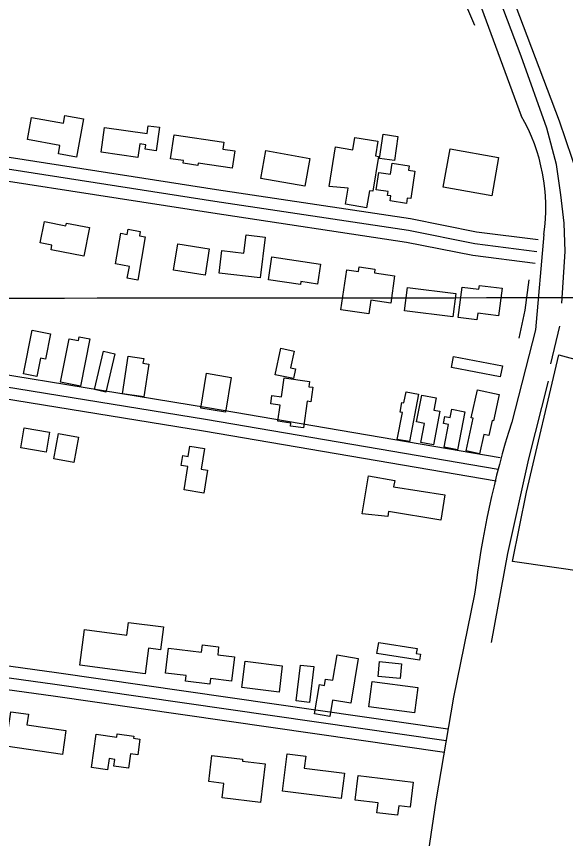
# Model space of a CAD drawing. Extents: x 3297772 to 3335630, y 634068 to 659439.
# Drawn here: x 3310522 to 3311217, y 653921 to 654963 of the extents above; entities that cross this region are included whole.
import ezdxf

# ---------------------------------------------------------------- set-up
doc = ezdxf.new("R2010")
doc.units = 0
for name, color, linetype in [('V-BLDG-OTLN', 7, 'Continuous'), ('V-GRID-MAJR', 7, 'Continuous'), ('V-LEVE-TOET', 7, 'Continuous'), ('V-ROAD-CNTR', 7, 'Continuous'), ('V-SITE-OTLN', 7, 'Continuous'), ('V-TOPO-SHOR', 7, 'Continuous')]:
    doc.layers.add(name, color=color, linetype=linetype)

msp = doc.modelspace()

# ---------------------------------------------------------------- linework, layer by layer
at = {"layer": 'V-BLDG-OTLN'}
for points in [[(3310541.522, 654834.617), (3310582.083, 654827.404), (3310583.801, 654837.057), (3310607.132, 654832.907), (3310598.5100000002, 654784.427), (3310575.5840000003, 654788.505), (3310577.497, 654799.255), (3310536.531, 654806.554)], [(3310634.0300000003, 654822.035), (3310687.804, 654814.389), (3310689.201, 654824.218), (3310703.472, 654822.188), (3310699.238, 654792.4180000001), (3310685.1950000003, 654794.415), (3310686.017, 654800.1950000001), (3310678.414, 654801.2760000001), (3310675.965, 654784.04), (3310629.568, 654790.639)], [(3311005.363, 654810.6190000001), (3311000.864, 654780.085), (3310982.057, 654782.856), (3310986.556, 654813.39)], [(3310721.977, 654812.63), (3310784.865, 654803.181), (3310783.569, 654794.544), (3310798.829, 654792.253), (3310795.54, 654770.363), (3310752.4250000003, 654776.841), (3310751.977, 654773.843), (3310733.262, 654776.657), (3310733.7600000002, 654779.9770000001), (3310717.4390000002, 654782.432)], [(3310918.319, 654747.405), (3310926.4250000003, 654797.295), (3310948.048, 654793.782), (3310950.594, 654809.47), (3310980.0130000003, 654804.7000000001), (3310976.982, 654786.012), (3310980.6950000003, 654785.4), (3310973.361, 654741.184), (3310969.316, 654741.853), (3310965.722, 654720.3470000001), (3310938.938, 654724.808), (3310942.299, 654744.9230000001)], [(3310838.1890000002, 654792.801), (3310893.79, 654782.883), (3310887.482, 654747.52), (3310831.881, 654757.4450000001)], [(3311071.27, 654794.833), (3311132.778, 654784.018), (3311124.244, 654735.478), (3311062.736, 654746.2930000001)], [(3311026.857, 654766.466), (3311021.4560000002, 654731.83), (3311017.0330000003, 654732.5210000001), (3311016.001, 654725.897), (3310995.3140000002, 654729.125), (3310996.287, 654735.373), (3310992.238, 654736.004), (3310992.9790000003, 654740.756), (3310977.65, 654743.1460000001), (3310981.074, 654765.1020000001), (3310995.7460000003, 654762.8150000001), (3310997.9020000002, 654776.639), (3311019.3880000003, 654773.2880000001), (3311018.526, 654767.767)], [(3310614.824, 654695.11), (3310607.562, 654658.897), (3310566.239, 654667.185), (3310567.366, 654672.803), (3310552.276, 654675.83), (3310557.728, 654703.015), (3310584.983, 654697.549), (3310585.665, 654700.959)], [(3310685.41, 654683.328), (3310675.889, 654628.783), (3310662.741, 654631.079), (3310665.36, 654646.085), (3310647.785, 654649.153), (3310654.559, 654687.966), (3310662.6410000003, 654686.555), (3310663.7770000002, 654693.076), (3310679.219, 654690.381), (3310678.2120000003, 654684.583)], [(3310830.757, 654631.366), (3310778.967, 654637.684), (3310782.449, 654666.212), (3310810.4390000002, 654662.7980000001), (3310813.251, 654685.8470000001), (3310837.046, 654682.932)], [(3310761.102, 654634.9010000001), (3310721.228, 654641.2390000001), (3310726.534, 654674.609), (3310766.409, 654668.262)], [(3310845.826, 654657.9670000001), (3310907.242, 654648.919), (3310903.524, 654623.686), (3310882.616, 654626.7660000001), (3310882.0840000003, 654623.149), (3310841.577, 654629.117)], [(3310996.225, 654599.599), (3310971.018, 654603.218), (3310968.548, 654586.017), (3310933.188, 654591.094), (3310940.446, 654641.655), (3310955.322, 654639.519), (3310956.164, 654645.386), (3310976.216, 654642.509), (3310975.54, 654637.792), (3311001.179, 654634.112)], [(3311017.2660000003, 654619.3420000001), (3311078.68, 654611.6680000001), (3311074.969, 654581.98), (3311013.555, 654589.654)], [(3311081.483, 654581.431), (3311086.452, 654619.93), (3311107.903, 654617.1630000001), (3311108.531, 654622.031), (3311137.119, 654618.3420000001), (3311132.599, 654583.326), (3311106.2660000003, 654586.723), (3311105.1890000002, 654578.3740000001)], [(3310531.497, 654509.7880000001), (3310542.39, 654565.25), (3310565.396, 654560.732), (3310559.086, 654528.607), (3310552.96, 654529.812), (3310548.375, 654506.473)], [(3310578.253, 654499.337), (3310589.146, 654554.34), (3310600.957, 654552.002), (3310601.936, 654556.937), (3310615.483, 654554.254), (3310603.611, 654494.316)], [(3310849.949, 654508.551), (3310857.215, 654542.47), (3310873.998, 654538.876), (3310869.44, 654517.595), (3310875.7600000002, 654516.242), (3310873.14, 654504.015)], [(3310621.341, 654490.252), (3310632.705, 654538.843), (3310647.088, 654535.48), (3310635.722, 654486.89)], [(3310656.632, 654484.821), (3310663.874, 654532.486), (3310683.5, 654529.504), (3310682.578, 654523.444), (3310690.197, 654522.287), (3310683.866, 654480.682)], [(3311075.62, 654531.935), (3311137.498, 654520.139), (3311134.866, 654506.333), (3311072.988, 654518.134)], [(3310755.636, 654466.678), (3310762.886, 654510.679), (3310794.313, 654505.502), (3310787.051, 654461.503)], [(3310869.7630000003, 654447.648), (3310853.264, 654449.907), (3310856.085, 654470.491), (3310844.358, 654472.099), (3310845.779, 654482.486), (3310858.094, 654480.799), (3310861.375, 654504.752), (3310893.579, 654500.341), (3310892.668, 654493.691), (3310897.679, 654493.003), (3310895.173, 654474.706), (3310890.358, 654475.365), (3310885.7090000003, 654441.43), (3310869.222, 654443.697)], [(3311031.44, 654484.147), (3311020.097, 654424.1020000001), (3311004.511, 654427.047), (3311010.944, 654461.095), (3311007.9620000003, 654461.66), (3311010.248, 654473.758), (3311012.982, 654473.24), (3311015.628, 654487.133)], [(3311058.515, 654462.664), (3311050.346, 654420.035), (3311034.414, 654423.088), (3311039.051, 654447.287), (3311028.932, 654449.2270000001), (3311035.436, 654483.181), (3311053.721, 654479.679), (3311050.747, 654464.153)], [(3311133.619, 654483.879), (3311126.3510000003, 654450.419), (3311124.6, 654450.7980000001), (3311120.5, 654431.9230000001), (3311114.0300000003, 654433.328), (3311108.72, 654408.873), (3311091.7660000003, 654412.555), (3311100.714, 654453.747), (3311098.1520000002, 654454.304), (3311105.8850000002, 654489.904)], [(3311090.13, 654461.806), (3311080.599, 654413.678), (3311063.678, 654417.028), (3311069.367, 654445.764), (3311062.844, 654447.056), (3311064.602, 654455.924), (3311071.465, 654454.566), (3311073.551, 654465.089)], [(3310532.365, 654441.569), (3310564.449, 654436.132), (3310560.142, 654410.716), (3310528.06, 654416.17)], [(3310601.117, 654429.785), (3310595.221, 654397.701), (3310569.903, 654402.3520000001), (3310575.808, 654434.436)], [(3310759.788, 654359.062), (3310734.579, 654363.137), (3310739.324, 654392.493), (3310730.974, 654393.843), (3310733.0300000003, 654406.561), (3310739.9450000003, 654405.443), (3310742.04, 654418.398), (3310760.511, 654415.41), (3310756.269, 654389.188), (3310764.4390000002, 654387.834)], [(3310960.088, 654332.778), (3310968.196, 654380.6190000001), (3311001.21, 654375.056), (3310999.916, 654367.084), (3311064.634, 654356.569), (3311059.457, 654324.745), (3310993.43, 654335.458), (3310992.428, 654329.273)], [(3310685.56, 654130.11), (3310602.847, 654140.888), (3310608.725, 654186.047), (3310662.346, 654179.061), (3310664.447, 654195.187), (3310708.432, 654189.459), (3310704.657, 654160.496), (3310689.627, 654162.454)], [(3310980.992, 654169.781), (3311029.577, 654162.083), (3311028.6, 654155.916), (3311033.8370000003, 654155.087), (3311032.61, 654147.35), (3310978.79, 654155.877)], [(3310715.02, 654162.454), (3310756.7260000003, 654157.491), (3310757.844, 654166.892), (3310778.383, 654164.446), (3310777.163, 654154.18), (3310798.259, 654151.669), (3310794.608, 654120.965), (3310768.018, 654124.129), (3310767.162, 654116.935), (3310736.285, 654120.609), (3310737.151, 654127.9), (3310711.2770000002, 654130.982)], [(3310955.14, 654149.615), (3310945.625, 654092.781), (3310922.546, 654096.643), (3310919.102, 654076.071), (3310899.881, 654079.29), (3310906.105, 654116.464), (3310912.181, 654115.446), (3310913.531, 654123.503), (3310922.9420000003, 654121.928), (3310928.33, 654154.104)], [(3310811.731, 654146.139), (3310858.937, 654140.272), (3310854.8000000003, 654106.992), (3310807.594, 654112.863)], [(3310876.663, 654095.816), (3310882.076, 654141.187), (3310898.769, 654139.197), (3310893.35, 654093.8250000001)], [(3310981.955, 654145.498), (3311009.91, 654142.801), (3311008.095, 654123.986), (3310980.1380000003, 654126.685)], [(3310972.839, 654120.281), (3311030.5840000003, 654112.599), (3311026.3370000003, 654080.656), (3310968.589, 654088.341)], [(3310580.563, 654027.949), (3310509.063, 654038.353), (3310515.4390000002, 654082.166), (3310537.627, 654078.936), (3310535.663, 654065.444), (3310584.972, 654058.264)], [(3310617.249, 654011.522), (3310623.127, 654053.688), (3310649.441, 654050.018), (3310649.998, 654054.018), (3310670.9, 654051.106), (3310670.556, 654048.64), (3310678.785, 654047.493), (3310675.975, 654027.337), (3310666.901, 654028.6), (3310664.406, 654010.711), (3310645.845, 654013.2980000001), (3310647.031, 654021.791), (3310639.84, 654022.792), (3310637.8680000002, 654008.649)], [(3310831.312, 653967.019), (3310782.731, 653972.887), (3310784.947, 653991.241), (3310765.9050000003, 653993.539), (3310769.911, 654026.714), (3310808.745, 654022.0260000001), (3310808.43, 654019.421), (3310837.218, 654015.944)], [(3310886.671, 654010.652), (3310937.544, 654004.334), (3310933.536, 653972.063), (3310859.193, 653981.2980000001), (3310865.098, 654028.83), (3310888.568, 654025.9130000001)], [(3310954.96, 654001.157), (3311024.623, 653993.041), (3311020.914, 653961.209), (3311006.3140000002, 653962.909), (3311004.9450000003, 653951.155), (3310978.723, 653954.211), (3310980.197, 653966.868), (3310951.355, 653970.228)]]:
    msp.add_lwpolyline(points, close=True, dxfattribs=at)
at = {"layer": 'V-GRID-MAJR'}
msp.add_spline([(3301871.984, 654599.909), (3307131.646, 654603.3520000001), (3312391.307, 654607.559), (3317650.968, 654612.532), (3322910.628, 654618.27), (3328170.287, 654624.772), (3333429.9450000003, 654632.04), (3333429.946, 654632.04)], degree=3, dxfattribs=at)
at = {"layer": 'V-LEVE-TOET'}
msp.add_lwpolyline([(3311552.708, 653855.0430000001), (3311527.13, 653953.488), (3311504.688, 654021.928), (3311472.965, 654114.9770000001), (3311414.986, 654257.993), (3311382.517, 654339.495), (3311342.298, 654448.686), (3311323.7490000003, 654491.743), (3311305.221, 654524.028), (3311285.904, 654567.081), (3311275.832, 654603.998), (3311260.311, 654674.761), (3311241.7290000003, 654735.515), (3311210.004, 654830.1020000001), (3311148.914, 654990.808), (3311090.904, 655150.753), (3311052.992, 655262.256), (3311038.238, 655333.791), (3311024.969, 655433.799), (3311015.472, 655531.816)], dxfattribs=at)
at = {"layer": 'V-ROAD-CNTR'}
for points in [[(3311642.715677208, 657643.535686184), (3311616.257730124, 657581.9998092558), (3311001.233960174, 656180.8126116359), (3310974.433013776, 656112.172748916), (3310962.020038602, 656078.076817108), (3310948.575065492, 656038.3368965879), (3310941.3960798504, 655997.5889780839), (3310936.345089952, 655936.745099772), (3310936.4030898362, 655875.845221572), (3310941.924078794, 655815.4003424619), (3310982.844996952, 655440.820091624), (3310992.596977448, 655363.970245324), (3311004.601953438, 655293.4333863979), (3311022.603917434, 655222.3755285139), (3311056.389849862, 655122.5207282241), (3311161.339639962, 654836.667299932)], [(3310361.479239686, 654807.8733575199), (3310775.638411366, 654743.464486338), (3311021.294920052, 654706.5055602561), (3311104.938752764, 654689.700593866), (3311182.921596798, 654680.0116132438)], [(3310359.1742442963, 654793.0513871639), (3310773.370415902, 654728.6365159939), (3311018.699925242, 654691.7275898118), (3311102.533757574, 654674.884623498), (3311181.071600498, 654665.1256430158)], [(3310356.869248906, 654778.2294168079), (3310771.102420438, 654713.80854565), (3311016.1049304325, 654676.9496193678), (3311100.1287623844, 654660.0686531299), (3311179.221604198, 654650.239672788)], [(3311189.8715828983, 654686.577600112), (3311179.6326033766, 654565.82884161), (3311149.293664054, 654448.8650755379)], [(3311134.637693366, 654403.7391657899), (3310764.0684345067, 654467.07403912), (3310340.4232817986, 654535.9779013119), (3309824.320314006, 654617.207738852)], [(3311132.11069842, 654388.9531953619), (3310761.6004394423, 654452.278068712), (3310338.053286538, 654521.1659309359), (3309821.9883186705, 654602.3897684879)], [(3311129.583703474, 654374.1672249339), (3310759.132444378, 654437.4820983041), (3310335.683291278, 654506.3539605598), (3309819.6563233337, 654587.5717981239)], [(3309735.7424911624, 654200.55457216), (3309833.69329526, 654230.5985120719), (3310106.81774901, 654196.248580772), (3310572.9948166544, 654131.7827097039), (3311068.402825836, 654060.6388519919)], [(3311102.4267577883, 654231.067511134), (3311075.611811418, 654100.6887718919), (3311053.226856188, 653969.134035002), (3311012.6709372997, 653696.1485809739), (3310819.955322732, 653592.4327884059), (3310802.96135672, 653578.135817), (3310800.8663609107, 653568.7748357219), (3310797.263368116, 653368.5312362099), (3310748.047466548, 653223.2515267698)], [(3309740.1414823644, 654186.213600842), (3309835.015292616, 654215.31454264), (3310104.8547529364, 654181.3776105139), (3310570.900820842, 654116.9297394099), (3311066.2708301, 654045.7908816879)], [(3309744.540473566, 654171.872629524), (3309836.337289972, 654200.0305732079), (3310102.8917568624, 654166.5066402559), (3310568.8068250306, 654102.076769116), (3311064.138834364, 654030.9429113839)]]:
    msp.add_lwpolyline(points, dxfattribs=at)
for centre, radius, start, end in [((3310962.266436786, 654721.0668278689), 230.20340867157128, 351.38346676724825, 30.143447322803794), ((3312287.4732210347, 654090.0038651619), 1193.4127836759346, 162.50024474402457, 173.21165863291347)]:
    msp.add_arc(centre, radius, start, end, dxfattribs=at)
at = {"layer": 'V-SITE-OTLN'}
msp.add_lwpolyline([(3311320.704, 654463.708), (3311267.804, 654380.3690000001), (3311253.298, 654309.906), (3311246.761, 654258.22), (3311150.474, 654272.167), (3311168.136, 654360.057), (3311208.975, 654533.934), (3311306.901, 654507.589)], close=True, dxfattribs=at)
at = {"layer": 'V-TOPO-SHOR'}
for p, q in [((3311102.633, 654950.995), (3311076.435, 655012.316)), ((3311199.018, 654522.816), (3311210.436, 654570.399))]:
    msp.add_line(p, q, dxfattribs=at)
for points in [[(3311212.682, 654599.554), (3311217.163, 654664.767), (3311215.562, 654700.818), (3311211.6580000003, 654736.8640000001), (3311206.217, 654775.211), (3311193.857, 654821.215), (3311161.468, 654912.441), (3311096.71, 655082.62)], [(3311158.605, 654555.268), (3311166.2090000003, 654590.5700000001), (3311171.507, 654628.937)], [(3311123.734, 654169.802), (3311144.234, 654282.608), (3311170.86, 654402.328), (3311195.991, 654500.564)]]:
    msp.add_lwpolyline(points, dxfattribs=at)

doc.saveas('drawing.dxf')
